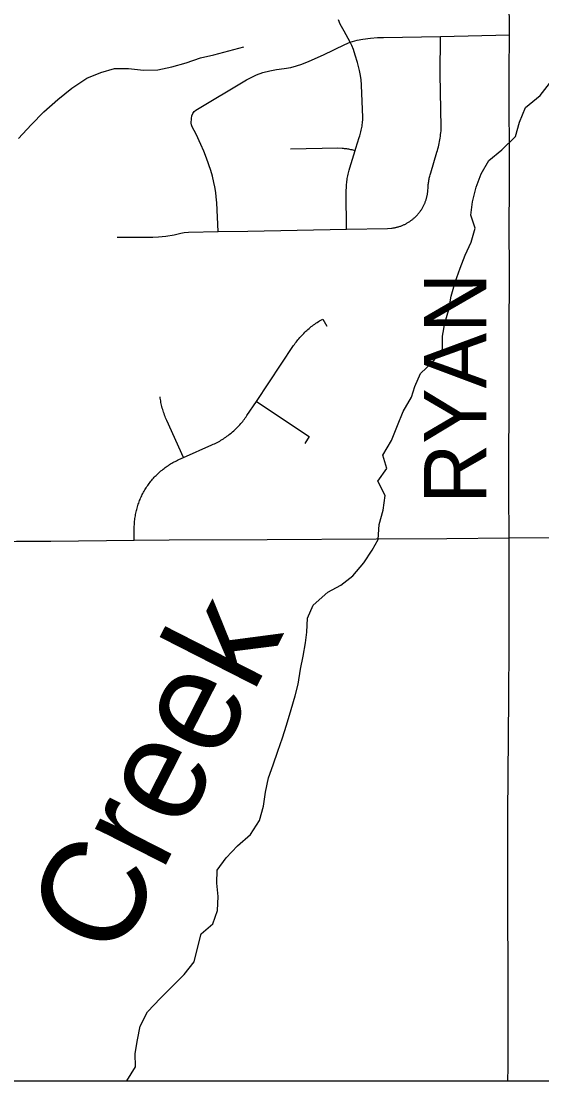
# Model space of a CAD drawing. Extents: x 0 to 34, y 0 to 22.
# Drawn here: x 3.9392 to 4.1771, y 14.1 to 14.5847 of the extents above; entities that cross this region are included whole.
import ezdxf

# ---------------------------------------------------------------- set-up
doc = ezdxf.new("R2010")
doc.units = 0
for name, color, linetype in [('GM_X_County_Road', 7, 'Continuous'), ('GM_X_County_Road_Text', 7, 'Continuous'), ('GM_X_Minor_River', 7, 'Continuous'), ('GM_X_Minor_River_Text', 7, 'Continuous'), ('GM_X_Rail_Line_Text', 7, 'Continuous'), ('GM_X_State_Route', 7, 'Continuous'), ('GM_X_Township_Road', 7, 'Continuous'), ('SH_Cut_Line', 7, 'Continuous'), ('SH_Data', 7, 'Continuous')]:
    doc.layers.add(name, color=color, linetype=linetype)

msp = doc.modelspace()

# ---------------------------------------------------------------- linework, layer by layer
at = {"layer": 'GM_X_County_Road'}
msp.add_lwpolyline([(4.16219, 14.3483), (4.1621, 14.3694), (4.16217, 14.42297), (4.16222, 14.43887), (4.16227, 14.47204), (4.16222, 14.48837), (4.16227, 14.51111), (4.16217, 14.56137), (4.16227, 14.57847), (4.16217, 14.59651)], dxfattribs=at)
at = {"layer": 'GM_X_Minor_River'}
for points in [[(3.93787, 14.5311), (3.94368, 14.53726), (3.94949, 14.54324), (3.95587, 14.54882), (3.96224, 14.55403), (3.96917, 14.55865), (3.97549, 14.5612), (3.9818, 14.56298), (3.98827, 14.56305), (3.9951, 14.56236), (4.00157, 14.56243), (4.00807, 14.56384), (4.01456, 14.56562), (4.02107, 14.56797), (4.02719, 14.56938), (4.04095, 14.57293)], [(4.05866, 14.25685), (4.06048, 14.26271), (4.0625, 14.26989), (4.06432, 14.27613), (4.06575, 14.28142), (4.06682, 14.28824), (4.06806, 14.2943), (4.06912, 14.30036), (4.06978, 14.30529), (4.07008, 14.31155), (4.07265, 14.31758), (4.07923, 14.32354), (4.08518, 14.32667), (4.09077, 14.33094), (4.09582, 14.33692), (4.09953, 14.34275), (4.10228, 14.34764), (4.10278, 14.35447), (4.10461, 14.36108), (4.10549, 14.36772), (4.10217, 14.37424), (4.10627, 14.38005), (4.10447, 14.38616), (4.1084, 14.39293), (4.11118, 14.39972), (4.11376, 14.40614), (4.11749, 14.41272), (4.1191, 14.41763), (4.12167, 14.42347), (4.12709, 14.42869), (4.13176, 14.4345), (4.13167, 14.44058), (4.13273, 14.44664), (4.13455, 14.45288), (4.13561, 14.45894), (4.13743, 14.46537), (4.13982, 14.47178), (4.14202, 14.47763), (4.14479, 14.48366), (4.14661, 14.49009), (4.14462, 14.49602), (4.14549, 14.50208), (4.14712, 14.5087), (4.14933, 14.51493), (4.15285, 14.52094), (4.15883, 14.52578), (4.16503, 14.53193), (4.16686, 14.53855), (4.16964, 14.54515), (4.17639, 14.55073), (4.18067, 14.55616)], [(3.98745, 14.1), (3.99137, 14.10645), (3.99129, 14.11253), (3.99235, 14.11879), (3.9936, 14.12503), (3.99694, 14.13162), (4.00276, 14.13779), (4.00856, 14.14357), (4.0136, 14.14861), (4.01826, 14.15442), (4.01991, 14.16123), (4.02134, 14.16728), (4.02675, 14.17174), (4.02895, 14.17797), (4.02925, 14.18424), (4.02859, 14.19033), (4.0287, 14.1964), (4.03279, 14.20203), (4.03802, 14.20744), (4.04401, 14.21266), (4.04811, 14.21904), (4.04994, 14.22566), (4.05081, 14.2321), (4.05226, 14.23854), (4.05426, 14.24458), (4.05647, 14.25081), (4.05866, 14.25685)]]:
    msp.add_lwpolyline(points, dxfattribs=at)
at = {"layer": 'GM_X_Rail_Line_Text'}
msp.add_lwpolyline([(2.1, 14.1), (4.29894, 14.1), (4.29942, 14.35536), (4.30008, 14.70375), (4.3001, 14.71018), (4.30139, 15.38981), (4.29897, 15.62253), (3.87316, 15.61614), (3.87078, 15.61609), (3.84719, 15.61558), (3.82122, 15.61502), (3.75119, 15.61371), (3.73364, 15.61338), (3.683, 15.61236), (3.61401, 15.61125), (3.56071, 15.6104), (3.53436, 15.60998), (3.48021, 15.60936), (3.4013, 15.60851), (3.30823, 15.60755), (3.11906, 15.60565)], dxfattribs=at)
at = {"layer": 'GM_X_State_Route'}
for points in [[(4.00677, 14.3474), (4.05153, 14.34767), (4.10147, 14.3479), (4.13365, 14.34809), (4.16219, 14.3483), (4.18224, 14.34858), (4.18695, 14.34861), (4.20006, 14.34875), (4.2076, 14.34889), (4.2114, 14.34899), (4.21482, 14.3491), (4.21911, 14.34927), (4.22865, 14.34968), (4.23823, 14.35021), (4.24277, 14.35047), (4.24792, 14.35086), (4.25865, 14.35166), (4.26094, 14.35185), (4.27041, 14.35262), (4.27978, 14.35338), (4.28462, 14.35378), (4.28919, 14.35415), (4.29308, 14.35449)], [(3.56202, 14.34276), (3.57387, 14.34292), (3.61837, 14.34354), (3.62666, 14.3436), (3.65603, 14.34395), (3.66058, 14.34401), (3.71763, 14.34435), (3.76041, 14.34481), (3.79569, 14.34507), (3.9032, 14.34641), (3.90794, 14.34646), (3.9118, 14.34651), (3.91956, 14.3466), (3.93695, 14.34679), (3.95263, 14.34692), (3.99086, 14.3473), (4.00677, 14.3474)]]:
    msp.add_lwpolyline(points, dxfattribs=at)
at = {"layer": 'GM_X_Township_Road'}
for points in [[(4.08781, 14.48953), (4.0877, 14.50648), (4.0878, 14.50943), (4.08786, 14.51009), (4.08793, 14.51075), (4.088, 14.51141), (4.08809, 14.51206), (4.0882, 14.51272), (4.08831, 14.51337), (4.08843, 14.51402), (4.08857, 14.51466), (4.08871, 14.51531), (4.08887, 14.51595), (4.08904, 14.51659), (4.08935, 14.51764), (4.0918, 14.52552), (4.09213, 14.52655), (4.09366, 14.53143), (4.0939, 14.53222), (4.09408, 14.53285), (4.09425, 14.53349), (4.09441, 14.53413), (4.09456, 14.53478), (4.09469, 14.53543), (4.09482, 14.53608), (4.09493, 14.53673), (4.09503, 14.53738), (4.09512, 14.53804), (4.0952, 14.53869), (4.09527, 14.53935), (4.09532, 14.54001), (4.09537, 14.54067), (4.09473, 14.55545), (4.09448, 14.55809), (4.09408, 14.56056), (4.09376, 14.56215), (4.09292, 14.56575), (4.09184, 14.56911), (4.09096, 14.5717), (4.09029, 14.57351), (4.08956, 14.57516), (4.08671, 14.58016), (4.08501, 14.58328), (4.08411, 14.58529)], [(3.98299, 14.48586), (3.99933, 14.48591), (4.00197, 14.48607), (4.00523, 14.48638), (4.00911, 14.487), (4.01206, 14.48767), (4.01361, 14.48798), (4.01568, 14.48814), (4.02913, 14.4885), (4.04277, 14.4887), (4.08781, 14.48953), (4.10652, 14.48988), (4.10844, 14.49001), (4.10876, 14.49005), (4.10909, 14.4901), (4.10942, 14.49015), (4.10974, 14.49021), (4.11007, 14.49028), (4.11039, 14.49035), (4.11071, 14.49043), (4.11103, 14.49051), (4.11135, 14.49059), (4.11167, 14.49069), (4.11198, 14.49079), (4.1123, 14.49089), (4.11261, 14.491), (4.11292, 14.49112), (4.11323, 14.49124), (4.11354, 14.49136), (4.11384, 14.49149), (4.11414, 14.49163), (4.11444, 14.49177), (4.11473, 14.49192), (4.11503, 14.49207), (4.11532, 14.49223), (4.11561, 14.49239), (4.11589, 14.49256), (4.11617, 14.49273), (4.11645, 14.49291), (4.11673, 14.49309), (4.117, 14.49328), (4.11727, 14.49347), (4.11754, 14.49366), (4.1178, 14.49386), (4.11806, 14.49407), (4.11832, 14.49428), (4.11857, 14.49449), (4.11882, 14.49471), (4.11906, 14.49493), (4.1193, 14.49516), (4.11954, 14.49539), (4.11977, 14.49563), (4.12, 14.49587), (4.12022, 14.49611), (4.12044, 14.49636), (4.12066, 14.49661), (4.12087, 14.49686), (4.12107, 14.49712), (4.12127, 14.49738), (4.12147, 14.49765), (4.12167, 14.49792), (4.12185, 14.49819), (4.12204, 14.49847), (4.12222, 14.49874), (4.12239, 14.49903), (4.12256, 14.49931), (4.12272, 14.4996), (4.12288, 14.49989), (4.12303, 14.50018), (4.12318, 14.50048), (4.12332, 14.50078), (4.12346, 14.50108), (4.1236, 14.50138), (4.12372, 14.50168), (4.12384, 14.50199), (4.12396, 14.5023), (4.12407, 14.50261), (4.12418, 14.50293), (4.12428, 14.50324), (4.12437, 14.50356), (4.12446, 14.50388), (4.12454, 14.5042), (4.12462, 14.50452), (4.12469, 14.50484), (4.12476, 14.50517), (4.12482, 14.50549), (4.12488, 14.50581), (4.12493, 14.50614), (4.12497, 14.50647), (4.12501, 14.5068), (4.12515, 14.50898), (4.12519, 14.50947), (4.12523, 14.50997), (4.12529, 14.51046), (4.12535, 14.51095), (4.12542, 14.51144), (4.1255, 14.51193), (4.12559, 14.51242), (4.12569, 14.51291), (4.1258, 14.51339), (4.12591, 14.51387), (4.12603, 14.51436), (4.12617, 14.51483), (4.12631, 14.51531), (4.12916, 14.52471), (4.12941, 14.52558), (4.12963, 14.52638), (4.12983, 14.52718), (4.13002, 14.52799), (4.1302, 14.5288), (4.13036, 14.52961), (4.13051, 14.53042), (4.13064, 14.53124), (4.13076, 14.53206), (4.13087, 14.53288), (4.13096, 14.5337), (4.13103, 14.53452), (4.13109, 14.53535), (4.13114, 14.53617), (4.13069, 14.56042), (4.13074, 14.57775)], [(4.02913, 14.4885), (4.02852, 14.50166), (4.02832, 14.5043), (4.02806, 14.50626), (4.02764, 14.50895), (4.02723, 14.51087), (4.02656, 14.51382), (4.02583, 14.51635), (4.02392, 14.52199), (4.02259, 14.52519), (4.02133, 14.52825), (4.01906, 14.53301), (4.01729, 14.53643), (4.017, 14.53723), (4.01687, 14.53806), (4.01695, 14.54014), (4.01718, 14.54134), (4.01764, 14.54253), (4.0182, 14.54341), (4.01894, 14.54405), (4.04218, 14.55784), (4.04673, 14.56011), (4.04958, 14.5612), (4.05273, 14.56202), (4.05579, 14.5626), (4.0594, 14.56301), (4.06241, 14.56352), (4.06494, 14.5642), (4.06742, 14.56497), (4.07079, 14.56637), (4.0773, 14.56927), (4.08708, 14.57397), (4.08956, 14.57516), (4.09267, 14.57604), (4.09525, 14.57651), (4.09882, 14.57697), (4.10208, 14.57723), (4.10472, 14.57728), (4.13074, 14.57775), (4.16227, 14.57847)], [(4.06231, 14.52629), (4.08383, 14.5267), (4.08581, 14.52662), (4.0863, 14.52658), (4.0868, 14.52653), (4.08729, 14.52647), (4.08778, 14.5264), (4.08827, 14.52633), (4.08876, 14.52624), (4.08925, 14.52615), (4.08973, 14.52605), (4.09022, 14.52594), (4.0907, 14.52582), (4.09118, 14.52569), (4.0918, 14.52552)], [(3.99086, 14.3473), (3.99084, 14.35305), (3.99085, 14.35365), (3.99087, 14.35426), (3.9909, 14.35486), (3.99095, 14.35546), (3.991, 14.35606), (3.99107, 14.35666), (3.99114, 14.35726), (3.99123, 14.35786), (3.99133, 14.35845), (3.99143, 14.35905), (3.99155, 14.35964), (3.99168, 14.36023), (3.99181, 14.36082), (3.99196, 14.3614), (3.99212, 14.36198), (3.99229, 14.36256), (3.99247, 14.36314), (3.99266, 14.36371), (3.99285, 14.36428), (3.99306, 14.36485), (3.99328, 14.36541), (3.99351, 14.36597), (3.99375, 14.36653), (3.99399, 14.36708), (3.99425, 14.36762), (3.99452, 14.36816), (3.99479, 14.3687), (3.99508, 14.36923), (3.99537, 14.36976), (3.99568, 14.37028), (3.99599, 14.3708), (3.99631, 14.37131), (3.99664, 14.37181), (3.99698, 14.37231), (3.99733, 14.37281), (3.99768, 14.37329), (3.99805, 14.37377), (3.99842, 14.37425), (3.9988, 14.37472), (3.99919, 14.37518), (3.99959, 14.37563), (4, 14.37608), (4.00041, 14.37652), (4.00083, 14.37695), (4.00126, 14.37738), (4.00169, 14.37779), (4.00214, 14.3782), (4.00259, 14.37861), (4.00304, 14.379), (4.00351, 14.37939), (4.00398, 14.37977), (4.00445, 14.38014), (4.00494, 14.3805), (4.00543, 14.38085), (4.00592, 14.3812), (4.00642, 14.38153), (4.00693, 14.38186), (4.00744, 14.38218), (4.00796, 14.38249), (4.00848, 14.38279), (4.00901, 14.38308), (4.00955, 14.38336), (4.01009, 14.38363), (4.01063, 14.38389), (4.01118, 14.38415), (4.01327, 14.38508), (4.02635, 14.39086), (4.02696, 14.39114), (4.02755, 14.39142), (4.02814, 14.39172), (4.02873, 14.39202), (4.02931, 14.39234), (4.02989, 14.39266), (4.03046, 14.393), (4.03102, 14.39335), (4.03158, 14.3937), (4.03213, 14.39407), (4.03267, 14.39444), (4.03321, 14.39483), (4.03374, 14.39522), (4.03427, 14.39563), (4.03479, 14.39604), (4.0353, 14.39646), (4.0358, 14.39689), (4.03629, 14.39733), (4.03678, 14.39777), (4.03726, 14.39823), (4.03773, 14.39869), (4.03819, 14.39917), (4.03865, 14.39965), (4.0391, 14.40013), (4.03953, 14.40063), (4.03996, 14.40113), (4.04038, 14.40164), (4.04079, 14.40216), (4.0412, 14.40269), (4.04159, 14.40322), (4.04197, 14.40376), (4.04235, 14.40431), (4.04667, 14.41079), (4.06367, 14.4363), (4.06404, 14.43684), (4.06443, 14.43738), (4.06482, 14.43792), (4.06522, 14.43844), (4.06563, 14.43896), (4.06605, 14.43947), (4.06648, 14.43997), (4.06692, 14.44047), (4.06736, 14.44096), (4.06782, 14.44144), (4.06828, 14.44191), (4.06875, 14.44238), (4.06923, 14.44283), (4.06972, 14.44328), (4.07021, 14.44372), (4.07071, 14.44415), (4.07122, 14.44457), (4.07174, 14.44498), (4.07226, 14.44539), (4.0728, 14.44578), (4.07333, 14.44617), (4.07388, 14.44654), (4.07443, 14.44691), (4.07499, 14.44726), (4.07555, 14.44761), (4.07612, 14.44795), (4.07695, 14.44842), (4.0788, 14.44512)], [(4.01327, 14.38508), (4.00567, 14.40206), (4.00539, 14.40269), (4.00513, 14.40331), (4.00489, 14.40393), (4.00466, 14.40455), (4.00443, 14.40518), (4.00422, 14.40581), (4.00402, 14.40645), (4.00383, 14.40708), (4.00365, 14.40773), (4.00348, 14.40837), (4.00332, 14.40902), (4.00318, 14.40966), (4.00304, 14.41032), (4.00292, 14.41097), (4.00281, 14.41162), (4.00271, 14.41228), (4.00262, 14.41294)], [(4.04667, 14.41079), (4.07083, 14.39474), (4.06873, 14.39158)], [(4.16162, 14.1), (4.16165, 14.10609), (4.16155, 14.22181), (4.162, 14.27534), (4.16214, 14.29906), (4.16219, 14.3483)]]:
    msp.add_lwpolyline(points, dxfattribs=at)
at = {"layer": 'SH_Cut_Line'}
msp.add_lwpolyline([(2.1, 20.39416), (2.1, 14.1), (8.9, 14.1)], dxfattribs=at)
at = {"layer": 'SH_Data'}
msp.add_line((2.1, 14.1), (8.9, 14.1), dxfattribs=at)

# ---------------------------------------------------------------- texts
at = {"layer": 'GM_X_County_Road_Text'}
msp.add_text('RYAN', height=0.028409, rotation=90, dxfattribs=at).set_placement((4.15171, 14.36397))
at = {"layer": 'GM_X_Minor_River_Text'}
msp.add_text('Creek', height=0.047372, rotation=62.9674, dxfattribs=at).set_placement((3.98254, 14.15424))

doc.saveas('drawing.dxf')
